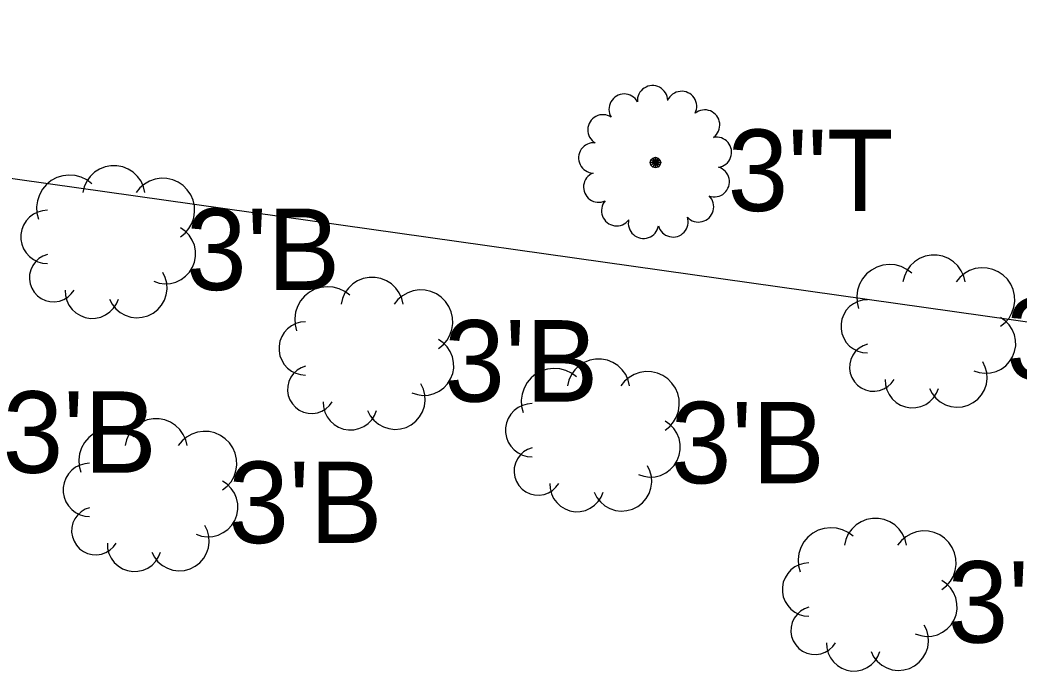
# Model space of a CAD drawing. Extents: x 1363693 to 1365209, y 422201 to 424153.
# Drawn here: x 1363944.36 to 1363963.99, y 423088.48 to 423101.26 of the extents above; entities that cross this region are included whole.
import ezdxf

# ---------------------------------------------------------------- set-up
doc = ezdxf.new("R2010")
doc.units = 0
for name, color, linetype in [('UT_X_Electric', 7, 'Continuous'), ('VG_X_Cells', 7, 'Continuous'), ('VG_X_Text', 7, 'Continuous')]:
    doc.layers.add(name, color=color, linetype=linetype)

msp = doc.modelspace()

# ---------------------------------------------------------------- linework, layer by layer
at = {"layer": 'UT_X_Electric'}
msp.add_lwpolyline([(1363867.968, 423108.916), (1363973.038, 423094.077), (1364006.657, 423093.464)], dxfattribs=at)
at = {"layer": 'VG_X_Cells'}
for points in [[(1363946.809, 423097.87), (1363946.782, 423097.984), (1363946.733, 423098.091), (1363946.665, 423098.186), (1363946.581, 423098.267), (1363946.482, 423098.33), (1363946.373, 423098.374), (1363946.258, 423098.396), (1363946.141, 423098.396), (1363946.026, 423098.374), (1363945.917, 423098.33), (1363945.819, 423098.267), (1363945.734, 423098.186), (1363945.666, 423098.091), (1363945.618, 423097.984), (1363945.59, 423097.87)], [(1363945.764, 423098.044), (1363945.666, 423098.118), (1363945.556, 423098.172), (1363945.438, 423098.204), (1363945.316, 423098.213), (1363945.194, 423098.199), (1363945.078, 423098.162), (1363944.97, 423098.104), (1363944.875, 423098.027), (1363944.796, 423097.933), (1363944.736, 423097.826), (1363944.698, 423097.71), (1363944.682, 423097.589), (1363944.689, 423097.466), (1363944.719, 423097.348)], [(1363947.506, 423097), (1363947.597, 423097.073), (1363947.672, 423097.162), (1363947.73, 423097.263), (1363947.768, 423097.374), (1363947.785, 423097.489), (1363947.78, 423097.606), (1363947.754, 423097.72), (1363947.707, 423097.826), (1363947.641, 423097.923), (1363947.558, 423098.005), (1363947.462, 423098.071), (1363947.355, 423098.118), (1363947.241, 423098.144), (1363947.125, 423098.149), (1363947.009, 423098.132), (1363946.899, 423098.094), (1363946.798, 423098.036), (1363946.709, 423097.961), (1363946.635, 423097.87)], [(1363944.894, 423097.522), (1363944.797, 423097.513), (1363944.705, 423097.487), (1363944.618, 423097.444), (1363944.542, 423097.386), (1363944.477, 423097.314), (1363944.426, 423097.232), (1363944.391, 423097.142), (1363944.373, 423097.048), (1363944.373, 423096.951), (1363944.391, 423096.857), (1363944.426, 423096.767), (1363944.477, 423096.685), (1363944.542, 423096.613), (1363944.618, 423096.555), (1363944.705, 423096.512), (1363944.797, 423096.486), (1363944.894, 423096.477)], [(1363946.983, 423096.129), (1363947.089, 423096.094), (1363947.199, 423096.079), (1363947.31, 423096.086), (1363947.418, 423096.113), (1363947.518, 423096.161), (1363947.608, 423096.226), (1363947.684, 423096.308), (1363947.743, 423096.402), (1363947.783, 423096.506), (1363947.803, 423096.615), (1363947.801, 423096.726), (1363947.779, 423096.835), (1363947.736, 423096.938), (1363947.675, 423097.031), (1363947.597, 423097.11), (1363947.506, 423097.174)], [(1363944.894, 423096.651), (1363944.807, 423096.619), (1363944.728, 423096.572), (1363944.66, 423096.509), (1363944.606, 423096.435), (1363944.567, 423096.351), (1363944.545, 423096.262), (1363944.541, 423096.169), (1363944.555, 423096.078), (1363944.587, 423095.992), (1363944.635, 423095.913), (1363944.697, 423095.845), (1363944.771, 423095.79), (1363944.855, 423095.751), (1363944.944, 423095.729), (1363945.036, 423095.725), (1363945.128, 423095.739), (1363945.214, 423095.77), (1363945.293, 423095.818), (1363945.361, 423095.88), (1363945.416, 423095.955)], [(1363962.913, 423096.114), (1363962.886, 423096.228), (1363962.837, 423096.335), (1363962.769, 423096.43), (1363962.685, 423096.511), (1363962.586, 423096.574), (1363962.477, 423096.618), (1363962.362, 423096.64), (1363962.245, 423096.64), (1363962.13, 423096.618), (1363962.021, 423096.574), (1363961.923, 423096.511), (1363961.838, 423096.43), (1363961.77, 423096.335), (1363961.722, 423096.228), (1363961.694, 423096.114)], [(1363961.868, 423096.288), (1363961.77, 423096.362), (1363961.66, 423096.416), (1363961.542, 423096.448), (1363961.42, 423096.457), (1363961.298, 423096.443), (1363961.182, 423096.406), (1363961.074, 423096.348), (1363960.979, 423096.271), (1363960.9, 423096.177), (1363960.84, 423096.07), (1363960.802, 423095.954), (1363960.786, 423095.833), (1363960.793, 423095.71), (1363960.823, 423095.592)], [(1363946.113, 423095.78), (1363946.165, 423095.679), (1363946.236, 423095.59), (1363946.323, 423095.516), (1363946.422, 423095.461), (1363946.53, 423095.426), (1363946.644, 423095.412), (1363946.757, 423095.421), (1363946.867, 423095.451), (1363946.969, 423095.502), (1363947.059, 423095.571), (1363947.134, 423095.657), (1363947.191, 423095.756), (1363947.227, 423095.864), (1363947.243, 423095.976), (1363947.236, 423096.09), (1363947.207, 423096.2), (1363947.158, 423096.303)], [(1363963.61, 423095.244), (1363963.701, 423095.317), (1363963.776, 423095.406), (1363963.834, 423095.507), (1363963.872, 423095.618), (1363963.889, 423095.733), (1363963.884, 423095.85), (1363963.858, 423095.964), (1363963.811, 423096.07), (1363963.745, 423096.167), (1363963.662, 423096.249), (1363963.566, 423096.315), (1363963.459, 423096.362), (1363963.345, 423096.388), (1363963.229, 423096.393), (1363963.113, 423096.376), (1363963.003, 423096.338), (1363962.902, 423096.28), (1363962.813, 423096.205), (1363962.739, 423096.114)], [(1363951.878, 423095.679), (1363951.851, 423095.793), (1363951.802, 423095.9), (1363951.734, 423095.995), (1363951.65, 423096.076), (1363951.551, 423096.139), (1363951.442, 423096.183), (1363951.327, 423096.205), (1363951.21, 423096.205), (1363951.095, 423096.183), (1363950.986, 423096.139), (1363950.888, 423096.076), (1363950.803, 423095.995), (1363950.735, 423095.9), (1363950.687, 423095.793), (1363950.659, 423095.679)], [(1363945.242, 423095.955), (1363945.248, 423095.852), (1363945.273, 423095.752), (1363945.317, 423095.659), (1363945.378, 423095.577), (1363945.453, 423095.507), (1363945.541, 423095.453), (1363945.637, 423095.417), (1363945.739, 423095.4), (1363945.841, 423095.403), (1363945.942, 423095.426), (1363946.036, 423095.467), (1363946.12, 423095.525), (1363946.192, 423095.599), (1363946.248, 423095.685), (1363946.287, 423095.78)], [(1363950.833, 423095.853), (1363950.735, 423095.927), (1363950.625, 423095.981), (1363950.507, 423096.013), (1363950.385, 423096.022), (1363950.263, 423096.008), (1363950.147, 423095.971), (1363950.039, 423095.913), (1363949.944, 423095.836), (1363949.865, 423095.742), (1363949.805, 423095.635), (1363949.767, 423095.519), (1363949.751, 423095.398), (1363949.758, 423095.275), (1363949.788, 423095.157)], [(1363952.575, 423094.809), (1363952.666, 423094.882), (1363952.741, 423094.971), (1363952.799, 423095.072), (1363952.837, 423095.183), (1363952.854, 423095.298), (1363952.849, 423095.415), (1363952.823, 423095.529), (1363952.776, 423095.635), (1363952.71, 423095.732), (1363952.627, 423095.814), (1363952.531, 423095.88), (1363952.424, 423095.927), (1363952.31, 423095.953), (1363952.194, 423095.958), (1363952.078, 423095.941), (1363951.968, 423095.903), (1363951.867, 423095.845), (1363951.778, 423095.77), (1363951.704, 423095.679)], [(1363960.998, 423095.766), (1363960.901, 423095.757), (1363960.809, 423095.731), (1363960.722, 423095.688), (1363960.646, 423095.63), (1363960.581, 423095.558), (1363960.53, 423095.476), (1363960.495, 423095.386), (1363960.477, 423095.292), (1363960.477, 423095.195), (1363960.495, 423095.101), (1363960.53, 423095.011), (1363960.581, 423094.929), (1363960.646, 423094.857), (1363960.722, 423094.799), (1363960.809, 423094.756), (1363960.901, 423094.73), (1363960.998, 423094.721)], [(1363949.963, 423095.331), (1363949.866, 423095.322), (1363949.774, 423095.296), (1363949.687, 423095.253), (1363949.611, 423095.195), (1363949.546, 423095.123), (1363949.495, 423095.041), (1363949.46, 423094.951), (1363949.442, 423094.857), (1363949.442, 423094.76), (1363949.46, 423094.666), (1363949.495, 423094.576), (1363949.546, 423094.494), (1363949.611, 423094.422), (1363949.687, 423094.364), (1363949.774, 423094.321), (1363949.866, 423094.295), (1363949.963, 423094.286)], [(1363963.087, 423094.373), (1363963.193, 423094.338), (1363963.303, 423094.323), (1363963.414, 423094.33), (1363963.522, 423094.357), (1363963.622, 423094.405), (1363963.712, 423094.47), (1363963.788, 423094.552), (1363963.847, 423094.646), (1363963.887, 423094.75), (1363963.907, 423094.859), (1363963.905, 423094.97), (1363963.883, 423095.079), (1363963.84, 423095.182), (1363963.779, 423095.275), (1363963.701, 423095.354), (1363963.61, 423095.418)], [(1363952.052, 423093.938), (1363952.158, 423093.903), (1363952.268, 423093.888), (1363952.379, 423093.895), (1363952.487, 423093.922), (1363952.587, 423093.97), (1363952.677, 423094.035), (1363952.753, 423094.117), (1363952.812, 423094.211), (1363952.852, 423094.315), (1363952.872, 423094.424), (1363952.87, 423094.535), (1363952.848, 423094.644), (1363952.805, 423094.747), (1363952.744, 423094.84), (1363952.666, 423094.919), (1363952.575, 423094.983)], [(1363960.998, 423094.895), (1363960.911, 423094.863), (1363960.832, 423094.816), (1363960.764, 423094.753), (1363960.71, 423094.679), (1363960.671, 423094.595), (1363960.649, 423094.506), (1363960.645, 423094.413), (1363960.659, 423094.322), (1363960.691, 423094.236), (1363960.739, 423094.157), (1363960.801, 423094.089), (1363960.875, 423094.034), (1363960.959, 423093.995), (1363961.048, 423093.973), (1363961.14, 423093.969), (1363961.232, 423093.983), (1363961.318, 423094.014), (1363961.397, 423094.062), (1363961.465, 423094.124), (1363961.52, 423094.199)], [(1363956.326, 423094.075), (1363956.299, 423094.189), (1363956.25, 423094.296), (1363956.182, 423094.391), (1363956.098, 423094.472), (1363955.999, 423094.535), (1363955.89, 423094.579), (1363955.775, 423094.601), (1363955.658, 423094.601), (1363955.543, 423094.579), (1363955.434, 423094.535), (1363955.336, 423094.472), (1363955.251, 423094.391), (1363955.183, 423094.296), (1363955.135, 423094.189), (1363955.107, 423094.075)], [(1363962.217, 423094.024), (1363962.269, 423093.923), (1363962.34, 423093.834), (1363962.427, 423093.76), (1363962.526, 423093.705), (1363962.634, 423093.67), (1363962.748, 423093.656), (1363962.861, 423093.665), (1363962.971, 423093.695), (1363963.073, 423093.746), (1363963.163, 423093.815), (1363963.238, 423093.901), (1363963.295, 423094), (1363963.331, 423094.108), (1363963.347, 423094.22), (1363963.34, 423094.334), (1363963.311, 423094.444), (1363963.262, 423094.547)], [(1363949.963, 423094.46), (1363949.876, 423094.428), (1363949.797, 423094.381), (1363949.729, 423094.318), (1363949.675, 423094.244), (1363949.636, 423094.16), (1363949.614, 423094.071), (1363949.61, 423093.978), (1363949.624, 423093.887), (1363949.656, 423093.801), (1363949.704, 423093.722), (1363949.766, 423093.654), (1363949.84, 423093.599), (1363949.924, 423093.56), (1363950.013, 423093.538), (1363950.105, 423093.534), (1363950.197, 423093.548), (1363950.283, 423093.579), (1363950.362, 423093.627), (1363950.43, 423093.689), (1363950.485, 423093.764)], [(1363955.281, 423094.249), (1363955.183, 423094.323), (1363955.073, 423094.377), (1363954.955, 423094.409), (1363954.833, 423094.418), (1363954.711, 423094.404), (1363954.595, 423094.367), (1363954.487, 423094.309), (1363954.392, 423094.232), (1363954.313, 423094.138), (1363954.253, 423094.031), (1363954.215, 423093.915), (1363954.199, 423093.794), (1363954.206, 423093.671), (1363954.236, 423093.553)], [(1363957.023, 423093.205), (1363957.114, 423093.278), (1363957.189, 423093.367), (1363957.247, 423093.468), (1363957.285, 423093.579), (1363957.302, 423093.694), (1363957.297, 423093.811), (1363957.271, 423093.925), (1363957.224, 423094.031), (1363957.158, 423094.128), (1363957.075, 423094.21), (1363956.979, 423094.276), (1363956.872, 423094.323), (1363956.758, 423094.349), (1363956.642, 423094.354), (1363956.526, 423094.337), (1363956.416, 423094.299), (1363956.315, 423094.241), (1363956.226, 423094.166), (1363956.152, 423094.075)], [(1363951.182, 423093.589), (1363951.234, 423093.488), (1363951.305, 423093.399), (1363951.392, 423093.325), (1363951.491, 423093.27), (1363951.599, 423093.235), (1363951.713, 423093.221), (1363951.826, 423093.23), (1363951.936, 423093.26), (1363952.038, 423093.311), (1363952.128, 423093.38), (1363952.203, 423093.466), (1363952.26, 423093.565), (1363952.296, 423093.673), (1363952.312, 423093.785), (1363952.305, 423093.899), (1363952.276, 423094.009), (1363952.227, 423094.112)], [(1363961.346, 423094.199), (1363961.352, 423094.096), (1363961.377, 423093.996), (1363961.421, 423093.903), (1363961.482, 423093.821), (1363961.557, 423093.751), (1363961.645, 423093.697), (1363961.741, 423093.661), (1363961.843, 423093.644), (1363961.945, 423093.647), (1363962.046, 423093.67), (1363962.14, 423093.711), (1363962.224, 423093.769), (1363962.296, 423093.843), (1363962.352, 423093.929), (1363962.391, 423094.024)], [(1363950.311, 423093.764), (1363950.317, 423093.661), (1363950.342, 423093.561), (1363950.386, 423093.468), (1363950.447, 423093.386), (1363950.522, 423093.316), (1363950.61, 423093.262), (1363950.706, 423093.226), (1363950.808, 423093.209), (1363950.91, 423093.212), (1363951.011, 423093.235), (1363951.105, 423093.276), (1363951.189, 423093.334), (1363951.261, 423093.408), (1363951.317, 423093.494), (1363951.356, 423093.589)], [(1363954.411, 423093.727), (1363954.314, 423093.718), (1363954.222, 423093.692), (1363954.135, 423093.649), (1363954.059, 423093.591), (1363953.994, 423093.519), (1363953.943, 423093.437), (1363953.908, 423093.347), (1363953.89, 423093.253), (1363953.89, 423093.156), (1363953.908, 423093.062), (1363953.943, 423092.972), (1363953.994, 423092.89), (1363954.059, 423092.818), (1363954.135, 423092.76), (1363954.222, 423092.717), (1363954.314, 423092.691), (1363954.411, 423092.682)], [(1363947.638, 423092.902), (1363947.611, 423093.016), (1363947.562, 423093.123), (1363947.494, 423093.218), (1363947.41, 423093.299), (1363947.311, 423093.362), (1363947.202, 423093.406), (1363947.087, 423093.428), (1363946.97, 423093.428), (1363946.855, 423093.406), (1363946.746, 423093.362), (1363946.648, 423093.299), (1363946.563, 423093.218), (1363946.495, 423093.123), (1363946.447, 423093.016), (1363946.419, 423092.902)], [(1363956.5, 423092.334), (1363956.606, 423092.299), (1363956.716, 423092.284), (1363956.827, 423092.291), (1363956.935, 423092.318), (1363957.035, 423092.366), (1363957.125, 423092.431), (1363957.201, 423092.513), (1363957.26, 423092.607), (1363957.3, 423092.711), (1363957.32, 423092.82), (1363957.318, 423092.931), (1363957.296, 423093.04), (1363957.253, 423093.143), (1363957.192, 423093.236), (1363957.114, 423093.315), (1363957.023, 423093.379)], [(1363946.593, 423093.076), (1363946.495, 423093.15), (1363946.385, 423093.204), (1363946.267, 423093.236), (1363946.145, 423093.245), (1363946.023, 423093.231), (1363945.907, 423093.194), (1363945.799, 423093.136), (1363945.704, 423093.059), (1363945.625, 423092.965), (1363945.565, 423092.858), (1363945.527, 423092.742), (1363945.511, 423092.621), (1363945.518, 423092.498), (1363945.548, 423092.38)], [(1363948.335, 423092.032), (1363948.426, 423092.105), (1363948.501, 423092.194), (1363948.559, 423092.295), (1363948.597, 423092.406), (1363948.614, 423092.521), (1363948.609, 423092.638), (1363948.583, 423092.752), (1363948.536, 423092.858), (1363948.47, 423092.955), (1363948.387, 423093.037), (1363948.291, 423093.103), (1363948.184, 423093.15), (1363948.07, 423093.176), (1363947.954, 423093.181), (1363947.838, 423093.164), (1363947.728, 423093.126), (1363947.627, 423093.068), (1363947.538, 423092.993), (1363947.464, 423092.902)], [(1363954.411, 423092.856), (1363954.324, 423092.824), (1363954.245, 423092.777), (1363954.177, 423092.714), (1363954.123, 423092.64), (1363954.084, 423092.556), (1363954.062, 423092.467), (1363954.058, 423092.374), (1363954.072, 423092.283), (1363954.104, 423092.197), (1363954.152, 423092.118), (1363954.214, 423092.05), (1363954.288, 423091.995), (1363954.372, 423091.956), (1363954.461, 423091.934), (1363954.553, 423091.93), (1363954.645, 423091.944), (1363954.731, 423091.975), (1363954.81, 423092.023), (1363954.878, 423092.085), (1363954.933, 423092.16)], [(1363945.723, 423092.554), (1363945.626, 423092.545), (1363945.534, 423092.519), (1363945.447, 423092.476), (1363945.371, 423092.418), (1363945.306, 423092.346), (1363945.255, 423092.264), (1363945.22, 423092.174), (1363945.202, 423092.08), (1363945.202, 423091.983), (1363945.22, 423091.889), (1363945.255, 423091.799), (1363945.306, 423091.717), (1363945.371, 423091.645), (1363945.447, 423091.587), (1363945.534, 423091.544), (1363945.626, 423091.518), (1363945.723, 423091.509)], [(1363955.63, 423091.985), (1363955.682, 423091.884), (1363955.753, 423091.795), (1363955.84, 423091.721), (1363955.939, 423091.666), (1363956.047, 423091.631), (1363956.161, 423091.617), (1363956.274, 423091.626), (1363956.384, 423091.656), (1363956.486, 423091.707), (1363956.576, 423091.776), (1363956.651, 423091.862), (1363956.708, 423091.961), (1363956.744, 423092.069), (1363956.76, 423092.181), (1363956.753, 423092.295), (1363956.724, 423092.405), (1363956.675, 423092.508)], [(1363947.812, 423091.161), (1363947.918, 423091.126), (1363948.028, 423091.111), (1363948.139, 423091.118), (1363948.247, 423091.145), (1363948.347, 423091.193), (1363948.437, 423091.258), (1363948.513, 423091.34), (1363948.572, 423091.434), (1363948.612, 423091.538), (1363948.632, 423091.647), (1363948.63, 423091.758), (1363948.608, 423091.867), (1363948.565, 423091.97), (1363948.504, 423092.063), (1363948.426, 423092.142), (1363948.335, 423092.206)], [(1363954.759, 423092.16), (1363954.765, 423092.057), (1363954.79, 423091.957), (1363954.834, 423091.864), (1363954.895, 423091.782), (1363954.97, 423091.712), (1363955.058, 423091.658), (1363955.154, 423091.622), (1363955.256, 423091.605), (1363955.358, 423091.608), (1363955.459, 423091.631), (1363955.553, 423091.672), (1363955.637, 423091.73), (1363955.709, 423091.804), (1363955.765, 423091.89), (1363955.804, 423091.985)], [(1363945.723, 423091.683), (1363945.636, 423091.651), (1363945.557, 423091.604), (1363945.489, 423091.541), (1363945.435, 423091.467), (1363945.396, 423091.383), (1363945.374, 423091.294), (1363945.37, 423091.201), (1363945.384, 423091.11), (1363945.416, 423091.024), (1363945.464, 423090.945), (1363945.526, 423090.877), (1363945.6, 423090.822), (1363945.684, 423090.783), (1363945.773, 423090.761), (1363945.865, 423090.757), (1363945.957, 423090.771), (1363946.043, 423090.802), (1363946.122, 423090.85), (1363946.19, 423090.912), (1363946.245, 423090.987)], [(1363946.942, 423090.812), (1363946.994, 423090.711), (1363947.065, 423090.622), (1363947.152, 423090.548), (1363947.251, 423090.493), (1363947.359, 423090.458), (1363947.473, 423090.444), (1363947.586, 423090.453), (1363947.696, 423090.483), (1363947.798, 423090.534), (1363947.888, 423090.603), (1363947.963, 423090.689), (1363948.02, 423090.788), (1363948.056, 423090.896), (1363948.072, 423091.008), (1363948.065, 423091.122), (1363948.036, 423091.232), (1363947.987, 423091.335)], [(1363961.762, 423090.947), (1363961.735, 423091.061), (1363961.686, 423091.168), (1363961.618, 423091.263), (1363961.534, 423091.344), (1363961.435, 423091.407), (1363961.326, 423091.451), (1363961.211, 423091.473), (1363961.094, 423091.473), (1363960.979, 423091.451), (1363960.87, 423091.407), (1363960.772, 423091.344), (1363960.687, 423091.263), (1363960.619, 423091.168), (1363960.571, 423091.061), (1363960.543, 423090.947)], [(1363960.717, 423091.121), (1363960.619, 423091.195), (1363960.509, 423091.249), (1363960.391, 423091.281), (1363960.269, 423091.29), (1363960.147, 423091.276), (1363960.031, 423091.239), (1363959.923, 423091.181), (1363959.828, 423091.104), (1363959.749, 423091.01), (1363959.689, 423090.903), (1363959.651, 423090.787), (1363959.635, 423090.666), (1363959.642, 423090.543), (1363959.672, 423090.425)], [(1363962.459, 423090.077), (1363962.55, 423090.15), (1363962.625, 423090.239), (1363962.683, 423090.34), (1363962.721, 423090.451), (1363962.738, 423090.566), (1363962.733, 423090.683), (1363962.707, 423090.797), (1363962.66, 423090.903), (1363962.594, 423091), (1363962.511, 423091.082), (1363962.415, 423091.148), (1363962.308, 423091.195), (1363962.194, 423091.221), (1363962.078, 423091.226), (1363961.962, 423091.209), (1363961.852, 423091.171), (1363961.751, 423091.113), (1363961.662, 423091.038), (1363961.588, 423090.947)], [(1363946.071, 423090.987), (1363946.077, 423090.884), (1363946.102, 423090.784), (1363946.146, 423090.691), (1363946.207, 423090.609), (1363946.282, 423090.539), (1363946.37, 423090.485), (1363946.466, 423090.449), (1363946.568, 423090.432), (1363946.67, 423090.435), (1363946.771, 423090.458), (1363946.865, 423090.499), (1363946.949, 423090.557), (1363947.021, 423090.631), (1363947.077, 423090.717), (1363947.116, 423090.812)], [(1363959.847, 423090.599), (1363959.75, 423090.59), (1363959.658, 423090.564), (1363959.571, 423090.521), (1363959.495, 423090.463), (1363959.43, 423090.391), (1363959.379, 423090.309), (1363959.344, 423090.219), (1363959.326, 423090.125), (1363959.326, 423090.028), (1363959.344, 423089.934), (1363959.379, 423089.844), (1363959.43, 423089.762), (1363959.495, 423089.69), (1363959.571, 423089.632), (1363959.658, 423089.589), (1363959.75, 423089.563), (1363959.847, 423089.554)], [(1363961.936, 423089.206), (1363962.042, 423089.171), (1363962.152, 423089.156), (1363962.263, 423089.163), (1363962.371, 423089.19), (1363962.471, 423089.238), (1363962.561, 423089.303), (1363962.637, 423089.385), (1363962.696, 423089.479), (1363962.736, 423089.583), (1363962.756, 423089.692), (1363962.754, 423089.803), (1363962.732, 423089.912), (1363962.689, 423090.015), (1363962.628, 423090.108), (1363962.55, 423090.187), (1363962.459, 423090.251)], [(1363959.847, 423089.728), (1363959.76, 423089.696), (1363959.681, 423089.649), (1363959.613, 423089.586), (1363959.559, 423089.512), (1363959.52, 423089.428), (1363959.498, 423089.339), (1363959.494, 423089.246), (1363959.508, 423089.155), (1363959.54, 423089.069), (1363959.588, 423088.99), (1363959.65, 423088.922), (1363959.724, 423088.867), (1363959.808, 423088.828), (1363959.897, 423088.806), (1363959.989, 423088.802), (1363960.081, 423088.816), (1363960.167, 423088.847), (1363960.246, 423088.895), (1363960.314, 423088.957), (1363960.369, 423089.032)], [(1363961.066, 423088.857), (1363961.118, 423088.756), (1363961.189, 423088.667), (1363961.276, 423088.593), (1363961.375, 423088.538), (1363961.483, 423088.503), (1363961.597, 423088.489), (1363961.71, 423088.498), (1363961.82, 423088.528), (1363961.922, 423088.579), (1363962.012, 423088.648), (1363962.087, 423088.734), (1363962.144, 423088.833), (1363962.18, 423088.941), (1363962.196, 423089.053), (1363962.189, 423089.167), (1363962.16, 423089.277), (1363962.111, 423089.38)], [(1363960.195, 423089.032), (1363960.201, 423088.929), (1363960.226, 423088.829), (1363960.27, 423088.736), (1363960.331, 423088.654), (1363960.406, 423088.584), (1363960.494, 423088.53), (1363960.59, 423088.494), (1363960.692, 423088.477), (1363960.794, 423088.48), (1363960.895, 423088.503), (1363960.989, 423088.544), (1363961.073, 423088.602), (1363961.145, 423088.676), (1363961.201, 423088.762), (1363961.24, 423088.857)]]:
    msp.add_lwpolyline(points, dxfattribs=at)
for points in [[(1363956.744, 423098.511), (1363956.833, 423098.459), (1363956.833, 423098.459), (1363956.73, 423098.459)], [(1363956.73, 423098.459), (1363956.833, 423098.459), (1363956.833, 423098.459), (1363956.744, 423098.407)], [(1363956.781, 423098.548), (1363956.833, 423098.459), (1363956.833, 423098.459), (1363956.744, 423098.511)], [(1363956.744, 423098.407), (1363956.833, 423098.459), (1363956.833, 423098.459), (1363956.781, 423098.37)], [(1363956.833, 423098.562), (1363956.833, 423098.459), (1363956.833, 423098.459), (1363956.781, 423098.548)], [(1363956.781, 423098.37), (1363956.833, 423098.459), (1363956.833, 423098.459), (1363956.833, 423098.356)], [(1363956.885, 423098.548), (1363956.833, 423098.459), (1363956.833, 423098.459), (1363956.833, 423098.562)], [(1363956.922, 423098.511), (1363956.833, 423098.459), (1363956.833, 423098.459), (1363956.885, 423098.548)], [(1363956.936, 423098.459), (1363956.833, 423098.459), (1363956.833, 423098.459), (1363956.922, 423098.511)], [(1363956.833, 423098.356), (1363956.833, 423098.459), (1363956.833, 423098.459), (1363956.885, 423098.37)], [(1363956.885, 423098.37), (1363956.833, 423098.459), (1363956.833, 423098.459), (1363956.922, 423098.407)], [(1363956.922, 423098.407), (1363956.833, 423098.459), (1363956.833, 423098.459), (1363956.936, 423098.459)]]:
    msp.add_lwpolyline(points, close=True, dxfattribs=at)
for centre, start, end in [((1363956.776, 423099.672), 1.241, 184.1237), ((1363956.219, 423099.507), 28.9333, 211.816), ((1363957.346, 423099.56), 333.5487, 156.4314), ((1363955.802, 423099.101), 56.6256, 239.5083), ((1363957.799, 423099.195), 305.8564, 128.7391), ((1363955.622, 423098.549), 84.3179, 267.2006), ((1363958.031, 423098.662), 278.1641, 101.0468), ((1363955.719, 423097.976), 112.0103, 294.8929), ((1363957.988, 423098.082), 250.4718, 73.3545), ((1363957.68, 423097.589), 222.7795, 45.6622), ((1363956.071, 423097.513), 139.7026, 322.5852), ((1363956.598, 423097.267), 167.3949, 350.2776), ((1363957.179, 423097.295), 195.0872, 17.9699)]:
    msp.add_arc(centre, 0.298, start, end, dxfattribs=at)

# ---------------------------------------------------------------- texts
at = {"layer": 'VG_X_Text'}
for s, p in [('3"T', (1363958.251, 423097.507)), ("3'B", (1363947.617, 423095.956)), ("3'B", (1363963.721, 423094.2)), ("3'B", (1363952.686, 423093.765)), ("3'B", (1363944.014, 423092.368)), ("3'B", (1363957.134, 423092.161)), ("3'B", (1363948.446, 423090.988)), ("3'B", (1363962.57, 423089.033))]:
    msp.add_text(s, height=1.6, dxfattribs=at).set_placement(p)

doc.saveas('drawing.dxf')
